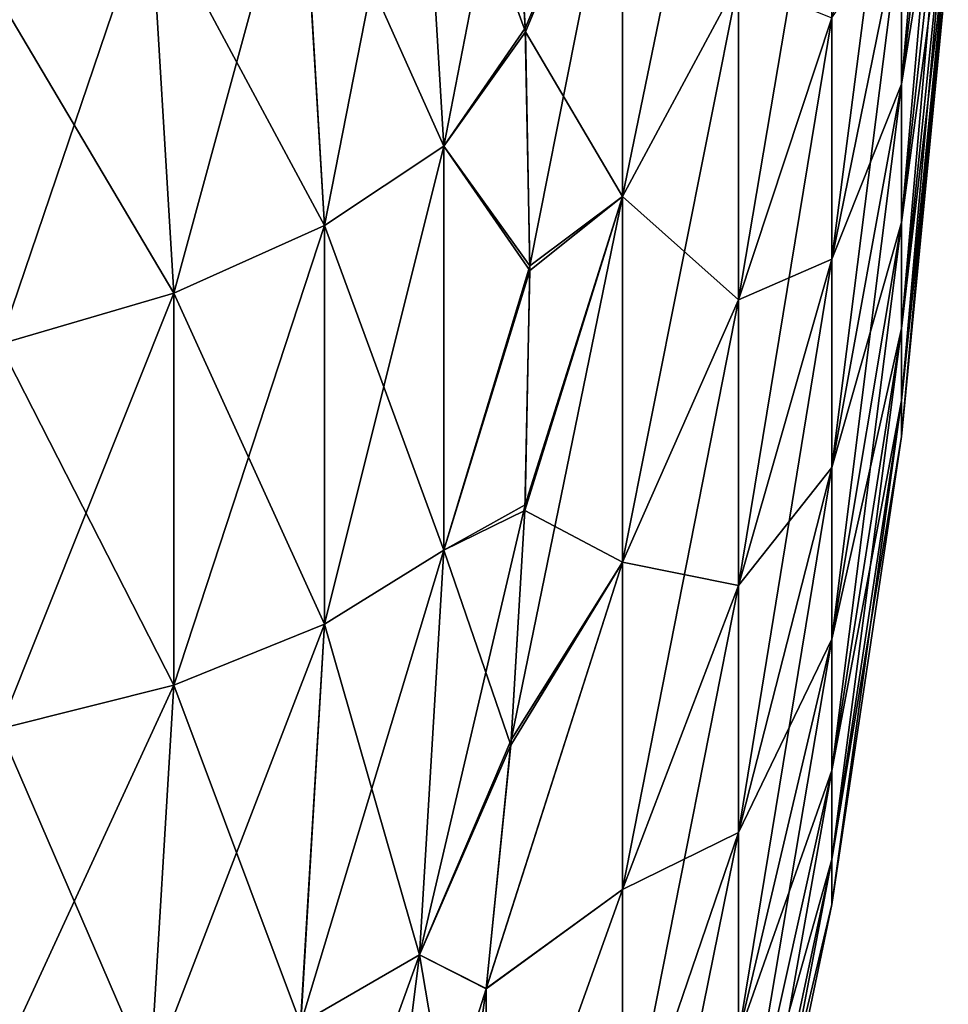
# Model space of a CAD drawing. Header units: millimetres. Extents: x -168 to 168, y -6 to 84.
# Tile 264 of 292: x 166.994 to 167.96, y 58.887 to 59.911. Entities that reach past the tile are written whole.
import ezdxf

# ---------------------------------------------------------------- set-up
doc = ezdxf.new("R2010")
doc.units = ezdxf.units.MM
doc.header["$LTSCALE"] = 65.185185
for name, color, linetype in [('305', 7, 'CONTINUOUS'), ('306', 7, 'CONTINUOUS'), ('307', 7, 'CONTINUOUS'), ('326', 7, 'CONTINUOUS'), ('339', 7, 'CONTINUOUS'), ('340', 7, 'CONTINUOUS'), ('341', 7, 'CONTINUOUS'), ('360', 7, 'CONTINUOUS')]:
    doc.layers.add(name, color=color, linetype=linetype)

msp = doc.modelspace()

# ---------------------------------------------------------------- linework, layer by layer
at = {"layer": '305', "linetype": 'CONTINUOUS'}
for points in [[(167.3107, 59.697, -33.8983), (167.4095, 60.2001, -33.7918), (167.2859, 60.112, -33.6587), (167.3107, 59.697, -33.8983)], [(167.4347, 59.7795, -34.0347), (167.4095, 60.2001, -33.7918), (167.3107, 59.697, -33.8983), (167.4347, 59.7795, -34.0347)], [(167.4095, 60.2001, -33.7918), (167.4347, 59.7795, -34.0347), (167.5051, 60.1416, -34.0183), (167.4095, 60.2001, -33.7918)], [(167.5051, 60.1416, -34.0183), (167.4347, 59.7795, -34.0347), (167.5194, 59.9022, -34.162), (167.5051, 60.1416, -34.0183)], [(167.1538, 59.6267, -33.7845), (167.2859, 60.112, -33.6587), (167.1293, 60.0344, -33.5491), (167.1538, 59.6267, -33.7845)], [(167.3107, 59.697, -33.8983), (167.2859, 60.112, -33.6587), (167.1538, 59.6267, -33.7845), (167.3107, 59.697, -33.8983)], [(166.9727, 59.5734, -33.7014), (167.1293, 60.0344, -33.5491), (166.9488, 59.9727, -33.4709), (166.9727, 59.5734, -33.7014)], [(167.1538, 59.6267, -33.7845), (167.1293, 60.0344, -33.5491), (166.9727, 59.5734, -33.7014), (167.1538, 59.6267, -33.7845)], [(167.5194, 59.9022, -34.162), (167.4347, 59.7795, -34.0347), (167.5243, 59.6551, -34.3066), (167.5194, 59.9022, -34.162)], [(167.4347, 59.3592, -34.2773), (167.4347, 59.7795, -34.0347), (167.3107, 59.2823, -34.1377), (167.4347, 59.3592, -34.2773)], [(167.3107, 59.2823, -34.1377), (167.4347, 59.7795, -34.0347), (167.3107, 59.697, -33.8983), (167.3107, 59.2823, -34.1377)], [(167.4347, 59.7795, -34.0347), (167.4347, 59.3592, -34.2773), (167.5243, 59.6551, -34.3066), (167.4347, 59.7795, -34.0347)], [(167.1538, 59.2189, -34.0199), (167.3107, 59.697, -33.8983), (167.1538, 59.6267, -33.7845), (167.1538, 59.2189, -34.0199)], [(167.3107, 59.2823, -34.1377), (167.3107, 59.697, -33.8983), (167.1538, 59.2189, -34.0199), (167.3107, 59.2823, -34.1377)], [(167.5243, 59.6551, -34.3066), (167.4347, 59.3592, -34.2773), (167.5193, 59.4063, -34.4483), (167.5243, 59.6551, -34.3066)], [(167.1538, 59.2189, -34.0199), (167.1538, 59.6267, -33.7845), (166.9727, 59.1736, -33.9322), (167.1538, 59.2189, -34.0199)], [(166.9727, 59.1736, -33.9322), (167.1538, 59.6267, -33.7845), (166.9727, 59.5734, -33.7014), (166.9727, 59.1736, -33.9322)], [(167.4347, 59.3592, -34.2773), (167.4095, 58.9386, -34.5202), (167.5193, 59.4063, -34.4483), (167.4347, 59.3592, -34.2773)], [(167.5193, 59.4063, -34.4483), (167.4095, 58.9386, -34.5202), (167.5049, 59.1621, -34.5837), (167.5193, 59.4063, -34.4483)], [(167.4095, 58.9386, -34.5202), (167.4347, 59.3592, -34.2773), (167.2859, 58.8673, -34.3773), (167.4095, 58.9386, -34.5202)], [(167.2859, 58.8673, -34.3773), (167.4347, 59.3592, -34.2773), (167.3107, 59.2823, -34.1377), (167.2859, 58.8673, -34.3773)], [(167.2859, 58.8673, -34.3773), (167.3107, 59.2823, -34.1377), (167.1293, 58.8112, -34.2553), (167.2859, 58.8673, -34.3773)], [(167.1293, 58.8112, -34.2553), (167.3107, 59.2823, -34.1377), (167.1538, 59.2189, -34.0199), (167.1293, 58.8112, -34.2553)], [(167.1293, 58.8112, -34.2553), (167.1538, 59.2189, -34.0199), (166.9488, 58.7743, -34.1628), (167.1293, 58.8112, -34.2553)], [(166.9488, 58.7743, -34.1628), (167.1538, 59.2189, -34.0199), (166.9727, 59.1736, -33.9322), (166.9488, 58.7743, -34.1628)], [(167.5049, 59.1621, -34.5837), (167.4095, 58.9386, -34.5202), (167.4788, 58.9033, -34.7229), (167.5049, 59.1621, -34.5837)], [(167.3562, 58.5163, -34.764), (167.4095, 58.9386, -34.5202), (167.2335, 58.4517, -34.6173), (167.3562, 58.5163, -34.764)], [(167.2335, 58.4517, -34.6173), (167.4095, 58.9386, -34.5202), (167.2859, 58.8673, -34.3773), (167.2335, 58.4517, -34.6173)], [(167.4095, 58.9386, -34.5202), (167.3562, 58.5163, -34.764), (167.4788, 58.9033, -34.7229), (167.4095, 58.9386, -34.5202)], [(167.4788, 58.9033, -34.7229), (167.3562, 58.5163, -34.764), (167.4508, 58.705, -34.8262), (167.4788, 58.9033, -34.7229)]]:
    msp.add_3dface(points, dxfattribs=at)
at = {"layer": '306', "linetype": 'CONTINUOUS'}
for points in [[(167.9596, 60.2539, -36.6204), (167.9596, 60.3853, -36.4589), (167.9109, 59.8437, -36.3309), (167.9596, 60.2539, -36.6204)], [(167.9109, 59.8437, -36.3309), (167.9596, 60.3853, -36.4589), (167.9109, 60.0184, -36.1162), (167.9109, 59.8437, -36.3309)], [(167.6208, 60.1407, -34.3705), (167.6208, 59.7272, -34.5848), (167.7414, 60.3129, -34.767), (167.6208, 60.1407, -34.3705)], [(167.6208, 59.7272, -34.5848), (167.7414, 59.9518, -34.9541), (167.7414, 60.3129, -34.767), (167.6208, 59.7272, -34.5848)], [(167.9109, 59.7, -36.5673), (167.9596, 60.2539, -36.6204), (167.9109, 59.8437, -36.3309), (167.9109, 59.7, -36.5673)], [(167.9596, 60.1458, -36.7983), (167.9596, 60.2539, -36.6204), (167.9109, 59.7, -36.5673), (167.9596, 60.1458, -36.7983)], [(167.9109, 60.0184, -38.8838), (167.9596, 60.2539, -38.3796), (167.9109, 59.8437, -38.6691), (167.9109, 60.0184, -38.8838)], [(167.9596, 60.2539, -38.3796), (167.9596, 60.1458, -38.2017), (167.9109, 59.8437, -38.6691), (167.9596, 60.2539, -38.3796)], [(167.9109, 60.0184, -36.1162), (167.9109, 60.2206, -35.9274), (167.8384, 59.6619, -35.7833), (167.9109, 60.0184, -36.1162)], [(167.8384, 59.6619, -35.7833), (167.9109, 60.2206, -35.9274), (167.8384, 59.9128, -35.549), (167.8384, 59.6619, -35.7833)], [(167.8384, 59.9128, -35.549), (167.8384, 60.1932, -35.3511), (167.7414, 59.6196, -35.1887), (167.8384, 59.9128, -35.549)], [(167.7414, 59.6196, -35.1887), (167.8384, 60.1932, -35.3511), (167.7414, 59.9518, -34.9541), (167.7414, 59.6196, -35.1887)], [(167.5051, 60.1416, -34.0183), (167.5194, 59.9022, -34.162), (167.6208, 60.1407, -34.3705), (167.5051, 60.1416, -34.0183)], [(167.5053, 60.1379, -40.9795), (167.6208, 60.1407, -40.6295), (167.5196, 59.8981, -40.8355), (167.5053, 60.1379, -40.9795)], [(167.5194, 59.9022, -34.162), (167.5243, 59.6551, -34.3066), (167.6208, 60.1407, -34.3705), (167.5194, 59.9022, -34.162)], [(167.6208, 60.1407, -40.6295), (167.6208, 59.7272, -40.4152), (167.5196, 59.8981, -40.8355), (167.6208, 60.1407, -40.6295)], [(167.6208, 60.1407, -34.3705), (167.5243, 59.6551, -34.3066), (167.6208, 59.7272, -34.5848), (167.6208, 60.1407, -34.3705)], [(167.6208, 59.7272, -40.4152), (167.6208, 60.1407, -40.6295), (167.7414, 59.9518, -40.0459), (167.6208, 59.7272, -40.4152)], [(167.9109, 59.5897, -36.8211), (167.9596, 60.1458, -36.7983), (167.9109, 59.7, -36.5673), (167.9109, 59.5897, -36.8211)], [(167.9596, 60.0628, -36.9892), (167.9596, 60.1458, -36.7983), (167.9109, 59.5897, -36.8211), (167.9596, 60.0628, -36.9892)], [(167.9109, 59.8437, -38.6691), (167.9596, 60.1458, -38.2017), (167.9109, 59.7, -38.4327), (167.9109, 59.8437, -38.6691)], [(167.9596, 60.1458, -38.2017), (167.9596, 60.0628, -38.0108), (167.9109, 59.7, -38.4327), (167.9596, 60.1458, -38.2017)], [(167.9109, 59.5151, -37.0875), (167.9596, 60.0628, -36.9892), (167.9109, 59.5897, -36.8211), (167.9109, 59.5151, -37.0875)], [(167.9596, 60.0067, -37.1897), (167.9596, 60.0628, -36.9892), (167.9109, 59.5151, -37.0875), (167.9596, 60.0067, -37.1897)], [(167.9109, 59.7, -38.4327), (167.9596, 60.0628, -38.0108), (167.9109, 59.5897, -38.1789), (167.9109, 59.7, -38.4327)], [(167.9596, 60.0628, -38.0108), (167.9596, 60.0067, -37.8103), (167.9109, 59.5897, -38.1789), (167.9596, 60.0628, -38.0108)], [(167.9109, 59.8437, -36.3309), (167.9109, 60.0184, -36.1162), (167.8384, 59.4453, -36.0496), (167.9109, 59.8437, -36.3309)], [(167.8384, 59.4453, -36.0496), (167.9109, 60.0184, -36.1162), (167.8384, 59.6619, -35.7833), (167.8384, 59.4453, -36.0496)], [(167.9109, 60.0184, -38.8838), (167.9109, 59.8437, -38.6691), (167.8384, 59.6619, -39.2167), (167.9109, 60.0184, -38.8838)], [(167.8384, 59.9128, -39.451), (167.9109, 60.0184, -38.8838), (167.8384, 59.6619, -39.2167), (167.8384, 59.9128, -39.451)], [(167.9109, 59.4774, -37.3617), (167.9596, 60.0067, -37.1897), (167.9109, 59.5151, -37.0875), (167.9109, 59.4774, -37.3617)], [(167.9596, 59.9783, -37.3959), (167.9596, 60.0067, -37.1897), (167.9109, 59.4774, -37.3617), (167.9596, 59.9783, -37.3959)], [(167.9109, 59.5897, -38.1789), (167.9596, 60.0067, -37.8103), (167.9109, 59.5151, -37.9125), (167.9109, 59.5897, -38.1789)], [(167.9596, 60.0067, -37.8103), (167.9596, 59.9783, -37.6041), (167.9109, 59.5151, -37.9125), (167.9596, 60.0067, -37.8103)], [(167.9109, 59.4774, -37.6383), (167.9596, 59.9783, -37.3959), (167.9109, 59.4774, -37.3617), (167.9109, 59.4774, -37.6383)], [(167.9109, 59.5151, -37.9125), (167.9596, 59.9783, -37.6041), (167.9109, 59.4774, -37.6383), (167.9109, 59.5151, -37.9125)], [(167.9596, 59.9783, -37.6041), (167.9596, 59.9783, -37.3959), (167.9109, 59.4774, -37.6383), (167.9596, 59.9783, -37.6041)], [(167.6208, 59.7272, -34.5848), (167.6208, 59.3468, -34.8533), (167.7414, 59.9518, -34.9541), (167.6208, 59.7272, -34.5848)], [(167.6208, 59.3468, -34.8533), (167.7414, 59.6196, -35.1887), (167.7414, 59.9518, -34.9541), (167.6208, 59.3468, -34.8533)], [(167.6208, 59.7272, -40.4152), (167.7414, 59.9518, -40.0459), (167.7414, 59.6196, -39.8113), (167.6208, 59.7272, -40.4152)], [(167.7414, 59.9518, -40.0459), (167.8384, 59.9128, -39.451), (167.7414, 59.6196, -39.8113), (167.7414, 59.9518, -40.0459)], [(167.8384, 59.6619, -35.7833), (167.8384, 59.9128, -35.549), (167.7414, 59.3224, -35.4662), (167.8384, 59.6619, -35.7833)], [(167.7414, 59.3224, -35.4662), (167.8384, 59.9128, -35.549), (167.7414, 59.6196, -35.1887), (167.7414, 59.3224, -35.4662)], [(167.8384, 59.9128, -39.451), (167.8384, 59.6619, -39.2167), (167.7414, 59.6196, -39.8113), (167.8384, 59.9128, -39.451)], [(167.5196, 59.8981, -40.8355), (167.6208, 59.7272, -40.4152), (167.5242, 59.6501, -40.6906), (167.5196, 59.8981, -40.8355)], [(167.9109, 59.7, -36.5673), (167.9109, 59.8437, -36.3309), (167.8384, 59.2669, -36.3429), (167.9109, 59.7, -36.5673)], [(167.8384, 59.2669, -36.3429), (167.9109, 59.8437, -36.3309), (167.8384, 59.4453, -36.0496), (167.8384, 59.2669, -36.3429)], [(167.9109, 59.8437, -38.6691), (167.9109, 59.7, -38.4327), (167.8384, 59.4453, -38.9504), (167.9109, 59.8437, -38.6691)], [(167.8384, 59.6619, -39.2167), (167.9109, 59.8437, -38.6691), (167.8384, 59.4453, -38.9504), (167.8384, 59.6619, -39.2167)], [(167.6208, 59.7272, -34.5848), (167.5049, 59.1621, -34.5837), (167.6208, 59.3468, -34.8533), (167.6208, 59.7272, -34.5848)], [(167.5193, 59.4063, -34.4483), (167.5049, 59.1621, -34.5837), (167.6208, 59.7272, -34.5848), (167.5193, 59.4063, -34.4483)], [(167.5242, 59.6501, -40.6906), (167.6208, 59.7272, -40.4152), (167.5191, 59.4007, -40.5485), (167.5242, 59.6501, -40.6906)], [(167.6208, 59.7272, -40.4152), (167.6208, 59.3468, -40.1467), (167.5191, 59.4007, -40.5485), (167.6208, 59.7272, -40.4152)], [(167.5243, 59.6551, -34.3066), (167.5193, 59.4063, -34.4483), (167.6208, 59.7272, -34.5848), (167.5243, 59.6551, -34.3066)], [(167.6208, 59.3468, -40.1467), (167.6208, 59.7272, -40.4152), (167.7414, 59.6196, -39.8113), (167.6208, 59.3468, -40.1467)], [(167.8384, 59.1302, -36.6578), (167.9109, 59.7, -36.5673), (167.8384, 59.2669, -36.3429), (167.8384, 59.1302, -36.6578)], [(167.9109, 59.5897, -36.8211), (167.9109, 59.7, -36.5673), (167.8384, 59.1302, -36.6578), (167.9109, 59.5897, -36.8211)], [(167.9109, 59.7, -38.4327), (167.9109, 59.5897, -38.1789), (167.8384, 59.2669, -38.6571), (167.9109, 59.7, -38.4327)], [(167.8384, 59.4453, -38.9504), (167.9109, 59.7, -38.4327), (167.8384, 59.2669, -38.6571), (167.8384, 59.4453, -38.9504)], [(167.7414, 59.0657, -35.7817), (167.8384, 59.6619, -35.7833), (167.7414, 59.3224, -35.4662), (167.7414, 59.0657, -35.7817)], [(167.8384, 59.4453, -36.0496), (167.8384, 59.6619, -35.7833), (167.7414, 59.0657, -35.7817), (167.8384, 59.4453, -36.0496)], [(167.7414, 59.6196, -39.8113), (167.8384, 59.6619, -39.2167), (167.7414, 59.3224, -39.5338), (167.7414, 59.6196, -39.8113)], [(167.8384, 59.6619, -39.2167), (167.8384, 59.4453, -38.9504), (167.7414, 59.3224, -39.5338), (167.8384, 59.6619, -39.2167)], [(167.6208, 59.3468, -34.8533), (167.6208, 59.0064, -35.1712), (167.7414, 59.6196, -35.1887), (167.6208, 59.3468, -34.8533)], [(167.6208, 59.0064, -35.1712), (167.7414, 59.3224, -35.4662), (167.7414, 59.6196, -35.1887), (167.6208, 59.0064, -35.1712)], [(167.6208, 59.3468, -40.1467), (167.7414, 59.6196, -39.8113), (167.7414, 59.3224, -39.5338), (167.6208, 59.3468, -40.1467)], [(167.8384, 59.0376, -36.9883), (167.9109, 59.5897, -36.8211), (167.8384, 59.1302, -36.6578), (167.8384, 59.0376, -36.9883)], [(167.9109, 59.5897, -38.1789), (167.9109, 59.5151, -37.9125), (167.8384, 59.1302, -38.3422), (167.9109, 59.5897, -38.1789)], [(167.8384, 59.2669, -38.6571), (167.9109, 59.5897, -38.1789), (167.8384, 59.1302, -38.3422), (167.8384, 59.2669, -38.6571)], [(167.9109, 59.5151, -37.0875), (167.9109, 59.5897, -36.8211), (167.8384, 59.0376, -36.9883), (167.9109, 59.5151, -37.0875)], [(167.9109, 59.5151, -37.9125), (167.9109, 59.4774, -37.6383), (167.8384, 59.0376, -38.0117), (167.9109, 59.5151, -37.9125)], [(167.8384, 59.1302, -38.3422), (167.9109, 59.5151, -37.9125), (167.8384, 59.0376, -38.0117), (167.8384, 59.1302, -38.3422)], [(167.9109, 59.4774, -37.3617), (167.9109, 59.5151, -37.0875), (167.8384, 58.9908, -37.3284), (167.9109, 59.4774, -37.3617)], [(167.8384, 58.9908, -37.3284), (167.9109, 59.5151, -37.0875), (167.8384, 59.0376, -36.9883), (167.8384, 58.9908, -37.3284)], [(167.9109, 59.4774, -37.6383), (167.9109, 59.4774, -37.3617), (167.8384, 58.9908, -37.6716), (167.9109, 59.4774, -37.6383)], [(167.8384, 59.0376, -38.0117), (167.9109, 59.4774, -37.6383), (167.8384, 58.9908, -37.6716), (167.8384, 59.0376, -38.0117)], [(167.8384, 58.9908, -37.6716), (167.9109, 59.4774, -37.3617), (167.8384, 58.9908, -37.3284), (167.8384, 58.9908, -37.6716)], [(167.8384, 59.2669, -36.3429), (167.8384, 59.4453, -36.0496), (167.7414, 58.8544, -36.1292), (167.8384, 59.2669, -36.3429)], [(167.7414, 58.8544, -36.1292), (167.8384, 59.4453, -36.0496), (167.7414, 59.0657, -35.7817), (167.7414, 58.8544, -36.1292)], [(167.7414, 59.3224, -39.5338), (167.8384, 59.4453, -38.9504), (167.7414, 59.0657, -39.2183), (167.7414, 59.3224, -39.5338)], [(167.8384, 59.4453, -38.9504), (167.8384, 59.2669, -38.6571), (167.7414, 59.0657, -39.2183), (167.8384, 59.4453, -38.9504)], [(167.6208, 59.3468, -40.1467), (167.5044, 59.1567, -40.4134), (167.5191, 59.4007, -40.5485), (167.6208, 59.3468, -40.1467)], [(167.5049, 59.1621, -34.5837), (167.4788, 58.9033, -34.7229), (167.6208, 59.3468, -34.8533), (167.5049, 59.1621, -34.5837)], [(167.6208, 59.3468, -34.8533), (167.4788, 58.9033, -34.7229), (167.6208, 59.0064, -35.1712), (167.6208, 59.3468, -34.8533)], [(167.4788, 58.9034, -40.2771), (167.5044, 59.1567, -40.4134), (167.6208, 59.3468, -40.1467), (167.4788, 58.9034, -40.2771)], [(167.6208, 59.0064, -39.8288), (167.4788, 58.9034, -40.2771), (167.6208, 59.3468, -40.1467), (167.6208, 59.0064, -39.8288)], [(167.6208, 59.0064, -39.8288), (167.6208, 59.3468, -40.1467), (167.7414, 59.3224, -39.5338), (167.6208, 59.0064, -39.8288)], [(167.6208, 59.0064, -35.1712), (167.6208, 58.7125, -35.5324), (167.7414, 59.3224, -35.4662), (167.6208, 59.0064, -35.1712)], [(167.6208, 58.7125, -35.5324), (167.7414, 59.0657, -35.7817), (167.7414, 59.3224, -35.4662), (167.6208, 58.7125, -35.5324)], [(167.6208, 59.0064, -39.8288), (167.7414, 59.3224, -39.5338), (167.7414, 59.0657, -39.2183), (167.6208, 59.0064, -39.8288)], [(167.8384, 59.1302, -36.6578), (167.8384, 59.2669, -36.3429), (167.7414, 58.6924, -36.5022), (167.8384, 59.1302, -36.6578)], [(167.7414, 58.6924, -36.5022), (167.8384, 59.2669, -36.3429), (167.7414, 58.8544, -36.1292), (167.7414, 58.6924, -36.5022)], [(167.7414, 59.0657, -39.2183), (167.8384, 59.2669, -38.6571), (167.7414, 58.8544, -38.8708), (167.7414, 59.0657, -39.2183)], [(167.8384, 59.2669, -38.6571), (167.8384, 59.1302, -38.3422), (167.7414, 58.8544, -38.8708), (167.8384, 59.2669, -38.6571)], [(167.7414, 58.5827, -36.8938), (167.8384, 59.1302, -36.6578), (167.7414, 58.6924, -36.5022), (167.7414, 58.5827, -36.8938)], [(167.8384, 59.0376, -36.9883), (167.8384, 59.1302, -36.6578), (167.7414, 58.5827, -36.8938), (167.8384, 59.0376, -36.9883)], [(167.7414, 58.8544, -38.8708), (167.8384, 59.1302, -38.3422), (167.7414, 58.6924, -38.4978), (167.7414, 58.8544, -38.8708)], [(167.8384, 59.1302, -38.3422), (167.8384, 59.0376, -38.0117), (167.7414, 58.6924, -38.4978), (167.8384, 59.1302, -38.3422)], [(167.6208, 58.7125, -39.4676), (167.7414, 59.0657, -39.2183), (167.7414, 58.8544, -38.8708), (167.6208, 58.7125, -39.4676)], [(167.6208, 58.7125, -39.4676), (167.6208, 59.0064, -39.8288), (167.7414, 59.0657, -39.2183), (167.6208, 58.7125, -39.4676)], [(167.6208, 58.7125, -35.5324), (167.6208, 58.4706, -35.9303), (167.7414, 59.0657, -35.7817), (167.6208, 58.7125, -35.5324)], [(167.6208, 58.4706, -35.9303), (167.7414, 58.8544, -36.1292), (167.7414, 59.0657, -35.7817), (167.6208, 58.4706, -35.9303)], [(167.7414, 58.5273, -37.2967), (167.8384, 59.0376, -36.9883), (167.7414, 58.5827, -36.8938), (167.7414, 58.5273, -37.2967)], [(167.8384, 58.9908, -37.3284), (167.8384, 59.0376, -36.9883), (167.7414, 58.5273, -37.2967), (167.8384, 58.9908, -37.3284)], [(167.7414, 58.6924, -38.4978), (167.8384, 59.0376, -38.0117), (167.7414, 58.5827, -38.1062), (167.7414, 58.6924, -38.4978)], [(167.8384, 59.0376, -38.0117), (167.8384, 58.9908, -37.6716), (167.7414, 58.5827, -38.1062), (167.8384, 59.0376, -38.0117)], [(167.4788, 58.9033, -34.7229), (167.4785, 58.6096, -35.0287), (167.6208, 59.0064, -35.1712), (167.4788, 58.9033, -34.7229)], [(167.4785, 58.6097, -39.9714), (167.4788, 58.9034, -40.2771), (167.6208, 59.0064, -39.8288), (167.4785, 58.6097, -39.9714)], [(167.6208, 58.7125, -39.4676), (167.4785, 58.6097, -39.9714), (167.6208, 59.0064, -39.8288), (167.6208, 58.7125, -39.4676)], [(167.6208, 59.0064, -35.1712), (167.4785, 58.6096, -35.0287), (167.6208, 58.7125, -35.5324), (167.6208, 59.0064, -35.1712)], [(167.7414, 58.5273, -37.7033), (167.8384, 58.9908, -37.3284), (167.7414, 58.5273, -37.2967), (167.7414, 58.5273, -37.7033)], [(167.7414, 58.5827, -38.1062), (167.8384, 58.9908, -37.6716), (167.7414, 58.5273, -37.7033), (167.7414, 58.5827, -38.1062)], [(167.8384, 58.9908, -37.6716), (167.8384, 58.9908, -37.3284), (167.7414, 58.5273, -37.7033), (167.8384, 58.9908, -37.6716)], [(167.4788, 58.9034, -40.2771), (167.4785, 58.6097, -39.9714), (167.4499, 58.6996, -40.171), (167.4788, 58.9034, -40.2771)], [(167.4788, 58.9033, -34.7229), (167.4508, 58.705, -34.8262), (167.4785, 58.6096, -35.0287), (167.4788, 58.9033, -34.7229)]]:
    msp.add_3dface(points, dxfattribs=at)
at = {"layer": '307', "linetype": 'CONTINUOUS'}
for points in [[(167.4347, 59.7794, -40.9653), (167.2858, 60.112, -41.3413), (167.4094, 60.2001, -41.2082), (167.4347, 59.7794, -40.9653)], [(167.5196, 59.8981, -40.8355), (167.4347, 59.7794, -40.9653), (167.4094, 60.2001, -41.2082), (167.5196, 59.8981, -40.8355)], [(167.5053, 60.1379, -40.9795), (167.5196, 59.8981, -40.8355), (167.4094, 60.2001, -41.2082), (167.5053, 60.1379, -40.9795)], [(167.3107, 59.697, -41.1018), (167.1293, 60.0344, -41.4509), (167.2858, 60.112, -41.3413), (167.3107, 59.697, -41.1018)], [(167.3107, 59.697, -41.1018), (167.2858, 60.112, -41.3413), (167.4347, 59.7794, -40.9653), (167.3107, 59.697, -41.1018)], [(167.1538, 59.6267, -41.2155), (166.9488, 59.9727, -41.5291), (167.1293, 60.0344, -41.4509), (167.1538, 59.6267, -41.2155)], [(167.1538, 59.6267, -41.2155), (167.1293, 60.0344, -41.4509), (167.3107, 59.697, -41.1018), (167.1538, 59.6267, -41.2155)], [(166.9727, 59.5734, -41.2986), (166.9488, 59.9727, -41.5291), (167.1538, 59.6267, -41.2155), (166.9727, 59.5734, -41.2986)], [(167.5196, 59.8981, -40.8355), (167.5242, 59.6501, -40.6906), (167.4347, 59.7794, -40.9653), (167.5196, 59.8981, -40.8355)], [(167.4347, 59.3592, -40.7227), (167.3107, 59.697, -41.1018), (167.4347, 59.7794, -40.9653), (167.4347, 59.3592, -40.7227)], [(167.5242, 59.6501, -40.6906), (167.4347, 59.3592, -40.7227), (167.4347, 59.7794, -40.9653), (167.5242, 59.6501, -40.6906)], [(167.3107, 59.2823, -40.8623), (167.1538, 59.6267, -41.2155), (167.3107, 59.697, -41.1018), (167.3107, 59.2823, -40.8623)], [(167.3107, 59.2823, -40.8623), (167.3107, 59.697, -41.1018), (167.4347, 59.3592, -40.7227), (167.3107, 59.2823, -40.8623)], [(167.5242, 59.6501, -40.6906), (167.5191, 59.4007, -40.5485), (167.4347, 59.3592, -40.7227), (167.5242, 59.6501, -40.6906)], [(167.1538, 59.2189, -40.9801), (166.9727, 59.5734, -41.2986), (167.1538, 59.6267, -41.2155), (167.1538, 59.2189, -40.9801)], [(167.1538, 59.2189, -40.9801), (167.1538, 59.6267, -41.2155), (167.3107, 59.2823, -40.8623), (167.1538, 59.2189, -40.9801)], [(166.9727, 59.1736, -41.0678), (166.9727, 59.5734, -41.2986), (167.1538, 59.2189, -40.9801), (166.9727, 59.1736, -41.0678)], [(167.5191, 59.4007, -40.5485), (167.5044, 59.1567, -40.4134), (167.4347, 59.3592, -40.7227), (167.5191, 59.4007, -40.5485)], [(167.4094, 58.9385, -40.4798), (167.3107, 59.2823, -40.8623), (167.4347, 59.3592, -40.7227), (167.4094, 58.9385, -40.4798)], [(167.5044, 59.1567, -40.4134), (167.4094, 58.9385, -40.4798), (167.4347, 59.3592, -40.7227), (167.5044, 59.1567, -40.4134)], [(167.2858, 58.8673, -40.6227), (167.1538, 59.2189, -40.9801), (167.3107, 59.2823, -40.8623), (167.2858, 58.8673, -40.6227)], [(167.2858, 58.8673, -40.6227), (167.3107, 59.2823, -40.8623), (167.4094, 58.9385, -40.4798), (167.2858, 58.8673, -40.6227)], [(167.1293, 58.8112, -40.7447), (166.9727, 59.1736, -41.0678), (167.1538, 59.2189, -40.9801), (167.1293, 58.8112, -40.7447)], [(167.1293, 58.8112, -40.7447), (167.1538, 59.2189, -40.9801), (167.2858, 58.8673, -40.6227), (167.1293, 58.8112, -40.7447)], [(166.9488, 58.7743, -40.8372), (166.9727, 59.1736, -41.0678), (167.1293, 58.8112, -40.7447), (166.9488, 58.7743, -40.8372)], [(167.5044, 59.1567, -40.4134), (167.4788, 58.9034, -40.2771), (167.4094, 58.9385, -40.4798), (167.5044, 59.1567, -40.4134)], [(167.3562, 58.5163, -40.2361), (167.2858, 58.8673, -40.6227), (167.4094, 58.9385, -40.4798), (167.3562, 58.5163, -40.2361)], [(167.4499, 58.6996, -40.171), (167.3562, 58.5163, -40.2361), (167.4094, 58.9385, -40.4798), (167.4499, 58.6996, -40.171)], [(167.4788, 58.9034, -40.2771), (167.4499, 58.6996, -40.171), (167.4094, 58.9385, -40.4798), (167.4788, 58.9034, -40.2771)]]:
    msp.add_3dface(points, dxfattribs=at)
at = {"layer": '326', "linetype": 'CONTINUOUS'}
for points in [[(166, 60.118, -39.2756), (166, 59.8446, -39.0239), (167.3519, 61.5, -37.5), (166, 60.118, -39.2756)], [(166, 59.8446, -39.0239), (166, 59.6164, -38.7306), (167.3519, 61.5, -37.5), (166, 59.8446, -39.0239)], [(166, 59.6164, -38.7306), (166, 59.4395, -38.4038), (167.3519, 61.5, -37.5), (166, 59.6164, -38.7306)], [(166, 59.4395, -38.4038), (166, 59.3188, -38.0523), (167.3519, 61.5, -37.5), (166, 59.4395, -38.4038)], [(166, 59.8446, -35.9761), (166, 60.118, -35.7244), (167.3519, 61.5, -37.5), (166, 59.8446, -35.9761)], [(166, 59.6164, -36.2694), (166, 59.8446, -35.9761), (167.3519, 61.5, -37.5), (166, 59.6164, -36.2694)], [(166, 59.4395, -36.5962), (166, 59.6164, -36.2694), (167.3519, 61.5, -37.5), (166, 59.4395, -36.5962)], [(166, 59.3188, -36.9477), (166, 59.4395, -36.5962), (167.3519, 61.5, -37.5), (166, 59.3188, -36.9477)], [(166, 59.2577, -37.3142), (166, 59.3188, -36.9477), (167.3519, 61.5, -37.5), (166, 59.2577, -37.3142)], [(166, 59.2577, -37.6858), (166, 59.2577, -37.3142), (167.3519, 61.5, -37.5), (166, 59.2577, -37.6858)], [(166, 59.3188, -38.0523), (166, 59.2577, -37.6858), (167.3519, 61.5, -37.5), (166, 59.3188, -38.0523)]]:
    msp.add_3dface(points, dxfattribs=at)
at = {"layer": '339', "linetype": 'CONTINUOUS'}
for points in [[(167.3107, 59.697, 41.1017), (167.4095, 60.2001, 41.2082), (167.2859, 60.112, 41.3413), (167.3107, 59.697, 41.1017)], [(167.4347, 59.7795, 40.9653), (167.4095, 60.2001, 41.2082), (167.3107, 59.697, 41.1017), (167.4347, 59.7795, 40.9653)], [(167.4095, 60.2001, 41.2082), (167.4347, 59.7795, 40.9653), (167.5051, 60.1416, 40.9817), (167.4095, 60.2001, 41.2082)], [(167.5051, 60.1416, 40.9817), (167.4347, 59.7795, 40.9653), (167.5194, 59.9022, 40.838), (167.5051, 60.1416, 40.9817)], [(167.1538, 59.6267, 41.2155), (167.2859, 60.112, 41.3413), (167.1293, 60.0344, 41.4509), (167.1538, 59.6267, 41.2155)], [(167.3107, 59.697, 41.1017), (167.2859, 60.112, 41.3413), (167.1538, 59.6267, 41.2155), (167.3107, 59.697, 41.1017)], [(166.9727, 59.5734, 41.2986), (167.1293, 60.0344, 41.4509), (166.9488, 59.9727, 41.5291), (166.9727, 59.5734, 41.2986)], [(167.1538, 59.6267, 41.2155), (167.1293, 60.0344, 41.4509), (166.9727, 59.5734, 41.2986), (167.1538, 59.6267, 41.2155)], [(167.5194, 59.9022, 40.838), (167.4347, 59.7795, 40.9653), (167.5243, 59.6551, 40.6934), (167.5194, 59.9022, 40.838)], [(167.4347, 59.3592, 40.7227), (167.4347, 59.7795, 40.9653), (167.3107, 59.2823, 40.8623), (167.4347, 59.3592, 40.7227)], [(167.3107, 59.2823, 40.8623), (167.4347, 59.7795, 40.9653), (167.3107, 59.697, 41.1017), (167.3107, 59.2823, 40.8623)], [(167.4347, 59.7795, 40.9653), (167.4347, 59.3592, 40.7227), (167.5243, 59.6551, 40.6934), (167.4347, 59.7795, 40.9653)], [(167.1538, 59.2189, 40.9801), (167.3107, 59.697, 41.1017), (167.1538, 59.6267, 41.2155), (167.1538, 59.2189, 40.9801)], [(167.3107, 59.2823, 40.8623), (167.3107, 59.697, 41.1017), (167.1538, 59.2189, 40.9801), (167.3107, 59.2823, 40.8623)], [(167.5243, 59.6551, 40.6934), (167.4347, 59.3592, 40.7227), (167.5193, 59.4063, 40.5517), (167.5243, 59.6551, 40.6934)], [(167.1538, 59.2189, 40.9801), (167.1538, 59.6267, 41.2155), (166.9727, 59.1736, 41.0678), (167.1538, 59.2189, 40.9801)], [(166.9727, 59.1736, 41.0678), (167.1538, 59.6267, 41.2155), (166.9727, 59.5734, 41.2986), (166.9727, 59.1736, 41.0678)], [(167.4347, 59.3592, 40.7227), (167.4095, 58.9386, 40.4798), (167.5193, 59.4063, 40.5517), (167.4347, 59.3592, 40.7227)], [(167.5193, 59.4063, 40.5517), (167.4095, 58.9386, 40.4798), (167.5049, 59.1621, 40.4163), (167.5193, 59.4063, 40.5517)], [(167.4095, 58.9386, 40.4798), (167.4347, 59.3592, 40.7227), (167.2859, 58.8673, 40.6227), (167.4095, 58.9386, 40.4798)], [(167.2859, 58.8673, 40.6227), (167.4347, 59.3592, 40.7227), (167.3107, 59.2823, 40.8623), (167.2859, 58.8673, 40.6227)], [(167.2859, 58.8673, 40.6227), (167.3107, 59.2823, 40.8623), (167.1293, 58.8112, 40.7447), (167.2859, 58.8673, 40.6227)], [(167.1293, 58.8112, 40.7447), (167.3107, 59.2823, 40.8623), (167.1538, 59.2189, 40.9801), (167.1293, 58.8112, 40.7447)], [(167.1293, 58.8112, 40.7447), (167.1538, 59.2189, 40.9801), (166.9488, 58.7743, 40.8372), (167.1293, 58.8112, 40.7447)], [(166.9488, 58.7743, 40.8372), (167.1538, 59.2189, 40.9801), (166.9727, 59.1736, 41.0678), (166.9488, 58.7743, 40.8372)], [(167.5049, 59.1621, 40.4163), (167.4095, 58.9386, 40.4798), (167.4788, 58.9033, 40.2771), (167.5049, 59.1621, 40.4163)], [(167.3562, 58.5163, 40.236), (167.4095, 58.9386, 40.4798), (167.2335, 58.4517, 40.3827), (167.3562, 58.5163, 40.236)], [(167.2335, 58.4517, 40.3827), (167.4095, 58.9386, 40.4798), (167.2859, 58.8673, 40.6227), (167.2335, 58.4517, 40.3827)], [(167.4095, 58.9386, 40.4798), (167.3562, 58.5163, 40.236), (167.4788, 58.9033, 40.2771), (167.4095, 58.9386, 40.4798)], [(167.4788, 58.9033, 40.2771), (167.3562, 58.5163, 40.236), (167.4508, 58.705, 40.1738), (167.4788, 58.9033, 40.2771)]]:
    msp.add_3dface(points, dxfattribs=at)
at = {"layer": '340', "linetype": 'CONTINUOUS'}
for points in [[(167.9596, 60.2539, 38.3796), (167.9596, 60.3853, 38.5411), (167.9109, 59.8437, 38.6691), (167.9596, 60.2539, 38.3796)], [(167.9109, 59.8437, 38.6691), (167.9596, 60.3853, 38.5411), (167.9109, 60.0184, 38.8838), (167.9109, 59.8437, 38.6691)], [(167.6208, 60.1407, 40.6295), (167.6208, 59.7272, 40.4152), (167.7414, 60.3129, 40.233), (167.6208, 60.1407, 40.6295)], [(167.6208, 59.7272, 40.4152), (167.7414, 59.9518, 40.0459), (167.7414, 60.3129, 40.233), (167.6208, 59.7272, 40.4152)], [(167.9109, 59.7, 38.4327), (167.9596, 60.2539, 38.3796), (167.9109, 59.8437, 38.6691), (167.9109, 59.7, 38.4327)], [(167.9596, 60.1458, 38.2017), (167.9596, 60.2539, 38.3796), (167.9109, 59.7, 38.4327), (167.9596, 60.1458, 38.2017)], [(167.9109, 60.0184, 36.1162), (167.9596, 60.2539, 36.6204), (167.9109, 59.8437, 36.3309), (167.9109, 60.0184, 36.1162)], [(167.9596, 60.2539, 36.6204), (167.9596, 60.1458, 36.7983), (167.9109, 59.8437, 36.3309), (167.9596, 60.2539, 36.6204)], [(167.9109, 60.0184, 38.8838), (167.9109, 60.2206, 39.0726), (167.8384, 59.6619, 39.2167), (167.9109, 60.0184, 38.8838)], [(167.8384, 59.6619, 39.2167), (167.9109, 60.2206, 39.0726), (167.8384, 59.9128, 39.451), (167.8384, 59.6619, 39.2167)], [(167.8384, 59.9128, 39.451), (167.8384, 60.1932, 39.6489), (167.7414, 59.6196, 39.8113), (167.8384, 59.9128, 39.451)], [(167.7414, 59.6196, 39.8113), (167.8384, 60.1932, 39.6489), (167.7414, 59.9518, 40.0459), (167.7414, 59.6196, 39.8113)], [(167.5051, 60.1416, 40.9817), (167.5194, 59.9022, 40.838), (167.6208, 60.1407, 40.6295), (167.5051, 60.1416, 40.9817)], [(167.5053, 60.1379, 34.0205), (167.6208, 60.1407, 34.3705), (167.5196, 59.8981, 34.1645), (167.5053, 60.1379, 34.0205)], [(167.5194, 59.9022, 40.838), (167.5243, 59.6551, 40.6934), (167.6208, 60.1407, 40.6295), (167.5194, 59.9022, 40.838)], [(167.6208, 60.1407, 34.3705), (167.6208, 59.7272, 34.5848), (167.5196, 59.8981, 34.1645), (167.6208, 60.1407, 34.3705)], [(167.6208, 60.1407, 40.6295), (167.5243, 59.6551, 40.6934), (167.6208, 59.7272, 40.4152), (167.6208, 60.1407, 40.6295)], [(167.6208, 59.7272, 34.5848), (167.6208, 60.1407, 34.3705), (167.7414, 59.9518, 34.9541), (167.6208, 59.7272, 34.5848)], [(167.9109, 59.5897, 38.1789), (167.9596, 60.1458, 38.2017), (167.9109, 59.7, 38.4327), (167.9109, 59.5897, 38.1789)], [(167.9596, 60.0628, 38.0108), (167.9596, 60.1458, 38.2017), (167.9109, 59.5897, 38.1789), (167.9596, 60.0628, 38.0108)], [(167.9109, 59.8437, 36.3309), (167.9596, 60.1458, 36.7983), (167.9109, 59.7, 36.5673), (167.9109, 59.8437, 36.3309)], [(167.9596, 60.1458, 36.7983), (167.9596, 60.0628, 36.9892), (167.9109, 59.7, 36.5673), (167.9596, 60.1458, 36.7983)], [(167.9109, 59.5151, 37.9125), (167.9596, 60.0628, 38.0108), (167.9109, 59.5897, 38.1789), (167.9109, 59.5151, 37.9125)], [(167.9596, 60.0067, 37.8103), (167.9596, 60.0628, 38.0108), (167.9109, 59.5151, 37.9125), (167.9596, 60.0067, 37.8103)], [(167.9109, 59.7, 36.5673), (167.9596, 60.0628, 36.9892), (167.9109, 59.5897, 36.8211), (167.9109, 59.7, 36.5673)], [(167.9596, 60.0628, 36.9892), (167.9596, 60.0067, 37.1897), (167.9109, 59.5897, 36.8211), (167.9596, 60.0628, 36.9892)], [(167.9109, 59.8437, 38.6691), (167.9109, 60.0184, 38.8838), (167.8384, 59.4453, 38.9504), (167.9109, 59.8437, 38.6691)], [(167.8384, 59.4453, 38.9504), (167.9109, 60.0184, 38.8838), (167.8384, 59.6619, 39.2167), (167.8384, 59.4453, 38.9504)], [(167.9109, 60.0184, 36.1162), (167.9109, 59.8437, 36.3309), (167.8384, 59.6619, 35.7833), (167.9109, 60.0184, 36.1162)], [(167.8384, 59.9128, 35.549), (167.9109, 60.0184, 36.1162), (167.8384, 59.6619, 35.7833), (167.8384, 59.9128, 35.549)], [(167.9109, 59.4774, 37.6383), (167.9596, 60.0067, 37.8103), (167.9109, 59.5151, 37.9125), (167.9109, 59.4774, 37.6383)], [(167.9596, 59.9783, 37.6041), (167.9596, 60.0067, 37.8103), (167.9109, 59.4774, 37.6383), (167.9596, 59.9783, 37.6041)], [(167.9109, 59.5897, 36.8211), (167.9596, 60.0067, 37.1897), (167.9109, 59.5151, 37.0875), (167.9109, 59.5897, 36.8211)], [(167.9596, 60.0067, 37.1897), (167.9596, 59.9783, 37.3959), (167.9109, 59.5151, 37.0875), (167.9596, 60.0067, 37.1897)], [(167.9109, 59.4774, 37.3617), (167.9596, 59.9783, 37.6041), (167.9109, 59.4774, 37.6383), (167.9109, 59.4774, 37.3617)], [(167.9109, 59.5151, 37.0875), (167.9596, 59.9783, 37.3959), (167.9109, 59.4774, 37.3617), (167.9109, 59.5151, 37.0875)], [(167.9596, 59.9783, 37.3959), (167.9596, 59.9783, 37.6041), (167.9109, 59.4774, 37.3617), (167.9596, 59.9783, 37.3959)], [(167.6208, 59.7272, 40.4152), (167.6208, 59.3468, 40.1467), (167.7414, 59.9518, 40.0459), (167.6208, 59.7272, 40.4152)], [(167.6208, 59.3468, 40.1467), (167.7414, 59.6196, 39.8113), (167.7414, 59.9518, 40.0459), (167.6208, 59.3468, 40.1467)], [(167.6208, 59.7272, 34.5848), (167.7414, 59.9518, 34.9541), (167.7414, 59.6196, 35.1887), (167.6208, 59.7272, 34.5848)], [(167.7414, 59.9518, 34.9541), (167.8384, 59.9128, 35.549), (167.7414, 59.6196, 35.1887), (167.7414, 59.9518, 34.9541)], [(167.8384, 59.6619, 39.2167), (167.8384, 59.9128, 39.451), (167.7414, 59.3224, 39.5338), (167.8384, 59.6619, 39.2167)], [(167.7414, 59.3224, 39.5338), (167.8384, 59.9128, 39.451), (167.7414, 59.6196, 39.8113), (167.7414, 59.3224, 39.5338)], [(167.8384, 59.9128, 35.549), (167.8384, 59.6619, 35.7833), (167.7414, 59.6196, 35.1887), (167.8384, 59.9128, 35.549)], [(167.5196, 59.8981, 34.1645), (167.6208, 59.7272, 34.5848), (167.5242, 59.6501, 34.3094), (167.5196, 59.8981, 34.1645)], [(167.9109, 59.7, 38.4327), (167.9109, 59.8437, 38.6691), (167.8384, 59.2669, 38.6571), (167.9109, 59.7, 38.4327)], [(167.8384, 59.2669, 38.6571), (167.9109, 59.8437, 38.6691), (167.8384, 59.4453, 38.9504), (167.8384, 59.2669, 38.6571)], [(167.9109, 59.8437, 36.3309), (167.9109, 59.7, 36.5673), (167.8384, 59.4453, 36.0496), (167.9109, 59.8437, 36.3309)], [(167.8384, 59.6619, 35.7833), (167.9109, 59.8437, 36.3309), (167.8384, 59.4453, 36.0496), (167.8384, 59.6619, 35.7833)], [(167.6208, 59.7272, 40.4152), (167.5049, 59.1621, 40.4163), (167.6208, 59.3468, 40.1467), (167.6208, 59.7272, 40.4152)], [(167.5193, 59.4063, 40.5517), (167.5049, 59.1621, 40.4163), (167.6208, 59.7272, 40.4152), (167.5193, 59.4063, 40.5517)], [(167.5242, 59.6501, 34.3094), (167.6208, 59.7272, 34.5848), (167.5191, 59.4007, 34.4515), (167.5242, 59.6501, 34.3094)], [(167.6208, 59.7272, 34.5848), (167.6208, 59.3468, 34.8533), (167.5191, 59.4007, 34.4515), (167.6208, 59.7272, 34.5848)], [(167.5243, 59.6551, 40.6934), (167.5193, 59.4063, 40.5517), (167.6208, 59.7272, 40.4152), (167.5243, 59.6551, 40.6934)], [(167.6208, 59.3468, 34.8533), (167.6208, 59.7272, 34.5848), (167.7414, 59.6196, 35.1887), (167.6208, 59.3468, 34.8533)], [(167.8384, 59.1302, 38.3422), (167.9109, 59.7, 38.4327), (167.8384, 59.2669, 38.6571), (167.8384, 59.1302, 38.3422)], [(167.9109, 59.5897, 38.1789), (167.9109, 59.7, 38.4327), (167.8384, 59.1302, 38.3422), (167.9109, 59.5897, 38.1789)], [(167.9109, 59.7, 36.5673), (167.9109, 59.5897, 36.8211), (167.8384, 59.2669, 36.3429), (167.9109, 59.7, 36.5673)], [(167.8384, 59.4453, 36.0496), (167.9109, 59.7, 36.5673), (167.8384, 59.2669, 36.3429), (167.8384, 59.4453, 36.0496)], [(167.7414, 59.0657, 39.2183), (167.8384, 59.6619, 39.2167), (167.7414, 59.3224, 39.5338), (167.7414, 59.0657, 39.2183)], [(167.8384, 59.4453, 38.9504), (167.8384, 59.6619, 39.2167), (167.7414, 59.0657, 39.2183), (167.8384, 59.4453, 38.9504)], [(167.7414, 59.6196, 35.1887), (167.8384, 59.6619, 35.7833), (167.7414, 59.3224, 35.4662), (167.7414, 59.6196, 35.1887)], [(167.8384, 59.6619, 35.7833), (167.8384, 59.4453, 36.0496), (167.7414, 59.3224, 35.4662), (167.8384, 59.6619, 35.7833)], [(167.6208, 59.3468, 40.1467), (167.6208, 59.0064, 39.8288), (167.7414, 59.6196, 39.8113), (167.6208, 59.3468, 40.1467)], [(167.6208, 59.0064, 39.8288), (167.7414, 59.3224, 39.5338), (167.7414, 59.6196, 39.8113), (167.6208, 59.0064, 39.8288)], [(167.6208, 59.3468, 34.8533), (167.7414, 59.6196, 35.1887), (167.7414, 59.3224, 35.4662), (167.6208, 59.3468, 34.8533)], [(167.8384, 59.0376, 38.0117), (167.9109, 59.5897, 38.1789), (167.8384, 59.1302, 38.3422), (167.8384, 59.0376, 38.0117)], [(167.9109, 59.5897, 36.8211), (167.9109, 59.5151, 37.0875), (167.8384, 59.1302, 36.6578), (167.9109, 59.5897, 36.8211)], [(167.8384, 59.2669, 36.3429), (167.9109, 59.5897, 36.8211), (167.8384, 59.1302, 36.6578), (167.8384, 59.2669, 36.3429)], [(167.9109, 59.5151, 37.9125), (167.9109, 59.5897, 38.1789), (167.8384, 59.0376, 38.0117), (167.9109, 59.5151, 37.9125)], [(167.9109, 59.5151, 37.0875), (167.9109, 59.4774, 37.3617), (167.8384, 59.0376, 36.9883), (167.9109, 59.5151, 37.0875)], [(167.8384, 59.1302, 36.6578), (167.9109, 59.5151, 37.0875), (167.8384, 59.0376, 36.9883), (167.8384, 59.1302, 36.6578)], [(167.9109, 59.4774, 37.6383), (167.9109, 59.5151, 37.9125), (167.8384, 58.9908, 37.6716), (167.9109, 59.4774, 37.6383)], [(167.8384, 58.9908, 37.6716), (167.9109, 59.5151, 37.9125), (167.8384, 59.0376, 38.0117), (167.8384, 58.9908, 37.6716)], [(167.9109, 59.4774, 37.3617), (167.9109, 59.4774, 37.6383), (167.8384, 58.9908, 37.3284), (167.9109, 59.4774, 37.3617)], [(167.8384, 59.0376, 36.9883), (167.9109, 59.4774, 37.3617), (167.8384, 58.9908, 37.3284), (167.8384, 59.0376, 36.9883)], [(167.8384, 58.9908, 37.3284), (167.9109, 59.4774, 37.6383), (167.8384, 58.9908, 37.6716), (167.8384, 58.9908, 37.3284)], [(167.8384, 59.2669, 38.6571), (167.8384, 59.4453, 38.9504), (167.7414, 58.8544, 38.8708), (167.8384, 59.2669, 38.6571)], [(167.7414, 58.8544, 38.8708), (167.8384, 59.4453, 38.9504), (167.7414, 59.0657, 39.2183), (167.7414, 58.8544, 38.8708)], [(167.7414, 59.3224, 35.4662), (167.8384, 59.4453, 36.0496), (167.7414, 59.0657, 35.7817), (167.7414, 59.3224, 35.4662)], [(167.8384, 59.4453, 36.0496), (167.8384, 59.2669, 36.3429), (167.7414, 59.0657, 35.7817), (167.8384, 59.4453, 36.0496)], [(167.6208, 59.3468, 34.8533), (167.5044, 59.1567, 34.5866), (167.5191, 59.4007, 34.4515), (167.6208, 59.3468, 34.8533)], [(167.5049, 59.1621, 40.4163), (167.4788, 58.9033, 40.2771), (167.6208, 59.3468, 40.1467), (167.5049, 59.1621, 40.4163)], [(167.6208, 59.3468, 40.1467), (167.4788, 58.9033, 40.2771), (167.6208, 59.0064, 39.8288), (167.6208, 59.3468, 40.1467)], [(167.4788, 58.9034, 34.7229), (167.5044, 59.1567, 34.5866), (167.6208, 59.3468, 34.8533), (167.4788, 58.9034, 34.7229)], [(167.6208, 59.0064, 35.1712), (167.4788, 58.9034, 34.7229), (167.6208, 59.3468, 34.8533), (167.6208, 59.0064, 35.1712)], [(167.6208, 59.0064, 35.1712), (167.6208, 59.3468, 34.8533), (167.7414, 59.3224, 35.4662), (167.6208, 59.0064, 35.1712)], [(167.6208, 59.0064, 39.8288), (167.6208, 58.7125, 39.4676), (167.7414, 59.3224, 39.5338), (167.6208, 59.0064, 39.8288)], [(167.6208, 58.7125, 39.4676), (167.7414, 59.0657, 39.2183), (167.7414, 59.3224, 39.5338), (167.6208, 58.7125, 39.4676)], [(167.6208, 59.0064, 35.1712), (167.7414, 59.3224, 35.4662), (167.7414, 59.0657, 35.7817), (167.6208, 59.0064, 35.1712)], [(167.8384, 59.1302, 38.3422), (167.8384, 59.2669, 38.6571), (167.7414, 58.6924, 38.4978), (167.8384, 59.1302, 38.3422)], [(167.7414, 58.6924, 38.4978), (167.8384, 59.2669, 38.6571), (167.7414, 58.8544, 38.8708), (167.7414, 58.6924, 38.4978)], [(167.7414, 59.0657, 35.7817), (167.8384, 59.2669, 36.3429), (167.7414, 58.8544, 36.1292), (167.7414, 59.0657, 35.7817)], [(167.8384, 59.2669, 36.3429), (167.8384, 59.1302, 36.6578), (167.7414, 58.8544, 36.1292), (167.8384, 59.2669, 36.3429)], [(167.7414, 58.5827, 38.1062), (167.8384, 59.1302, 38.3422), (167.7414, 58.6924, 38.4978), (167.7414, 58.5827, 38.1062)], [(167.8384, 59.0376, 38.0117), (167.8384, 59.1302, 38.3422), (167.7414, 58.5827, 38.1062), (167.8384, 59.0376, 38.0117)], [(167.7414, 58.8544, 36.1292), (167.8384, 59.1302, 36.6578), (167.7414, 58.6924, 36.5022), (167.7414, 58.8544, 36.1292)], [(167.8384, 59.1302, 36.6578), (167.8384, 59.0376, 36.9883), (167.7414, 58.6924, 36.5022), (167.8384, 59.1302, 36.6578)], [(167.6208, 58.7125, 35.5324), (167.7414, 59.0657, 35.7817), (167.7414, 58.8544, 36.1292), (167.6208, 58.7125, 35.5324)], [(167.6208, 58.7125, 35.5324), (167.6208, 59.0064, 35.1712), (167.7414, 59.0657, 35.7817), (167.6208, 58.7125, 35.5324)], [(167.6208, 58.7125, 39.4676), (167.6208, 58.4706, 39.0697), (167.7414, 59.0657, 39.2183), (167.6208, 58.7125, 39.4676)], [(167.6208, 58.4706, 39.0697), (167.7414, 58.8544, 38.8708), (167.7414, 59.0657, 39.2183), (167.6208, 58.4706, 39.0697)], [(167.7414, 58.5273, 37.7033), (167.8384, 59.0376, 38.0117), (167.7414, 58.5827, 38.1062), (167.7414, 58.5273, 37.7033)], [(167.8384, 58.9908, 37.6716), (167.8384, 59.0376, 38.0117), (167.7414, 58.5273, 37.7033), (167.8384, 58.9908, 37.6716)], [(167.7414, 58.6924, 36.5022), (167.8384, 59.0376, 36.9883), (167.7414, 58.5827, 36.8938), (167.7414, 58.6924, 36.5022)], [(167.8384, 59.0376, 36.9883), (167.8384, 58.9908, 37.3284), (167.7414, 58.5827, 36.8938), (167.8384, 59.0376, 36.9883)], [(167.4788, 58.9033, 40.2771), (167.4785, 58.6096, 39.9713), (167.6208, 59.0064, 39.8288), (167.4788, 58.9033, 40.2771)], [(167.4785, 58.6097, 35.0286), (167.4788, 58.9034, 34.7229), (167.6208, 59.0064, 35.1712), (167.4785, 58.6097, 35.0286)], [(167.6208, 58.7125, 35.5324), (167.4785, 58.6097, 35.0286), (167.6208, 59.0064, 35.1712), (167.6208, 58.7125, 35.5324)], [(167.6208, 59.0064, 39.8288), (167.4785, 58.6096, 39.9713), (167.6208, 58.7125, 39.4676), (167.6208, 59.0064, 39.8288)], [(167.7414, 58.5273, 37.2967), (167.8384, 58.9908, 37.6716), (167.7414, 58.5273, 37.7033), (167.7414, 58.5273, 37.2967)], [(167.7414, 58.5827, 36.8938), (167.8384, 58.9908, 37.3284), (167.7414, 58.5273, 37.2967), (167.7414, 58.5827, 36.8938)], [(167.8384, 58.9908, 37.3284), (167.8384, 58.9908, 37.6716), (167.7414, 58.5273, 37.2967), (167.8384, 58.9908, 37.3284)], [(167.4788, 58.9034, 34.7229), (167.4785, 58.6097, 35.0286), (167.4499, 58.6996, 34.829), (167.4788, 58.9034, 34.7229)], [(167.4788, 58.9033, 40.2771), (167.4508, 58.705, 40.1738), (167.4785, 58.6096, 39.9713), (167.4788, 58.9033, 40.2771)]]:
    msp.add_3dface(points, dxfattribs=at)
at = {"layer": '341', "linetype": 'CONTINUOUS'}
for points in [[(167.4347, 59.7794, 34.0347), (167.2858, 60.112, 33.6587), (167.4094, 60.2001, 33.7918), (167.4347, 59.7794, 34.0347)], [(167.5196, 59.8981, 34.1645), (167.4347, 59.7794, 34.0347), (167.4094, 60.2001, 33.7918), (167.5196, 59.8981, 34.1645)], [(167.5053, 60.1379, 34.0205), (167.5196, 59.8981, 34.1645), (167.4094, 60.2001, 33.7918), (167.5053, 60.1379, 34.0205)], [(167.3107, 59.697, 33.8982), (167.1293, 60.0344, 33.5491), (167.2858, 60.112, 33.6587), (167.3107, 59.697, 33.8982)], [(167.3107, 59.697, 33.8982), (167.2858, 60.112, 33.6587), (167.4347, 59.7794, 34.0347), (167.3107, 59.697, 33.8982)], [(167.1538, 59.6267, 33.7845), (166.9488, 59.9727, 33.4709), (167.1293, 60.0344, 33.5491), (167.1538, 59.6267, 33.7845)], [(167.1538, 59.6267, 33.7845), (167.1293, 60.0344, 33.5491), (167.3107, 59.697, 33.8982), (167.1538, 59.6267, 33.7845)], [(166.9727, 59.5734, 33.7014), (166.9488, 59.9727, 33.4709), (167.1538, 59.6267, 33.7845), (166.9727, 59.5734, 33.7014)], [(167.5196, 59.8981, 34.1645), (167.5242, 59.6501, 34.3094), (167.4347, 59.7794, 34.0347), (167.5196, 59.8981, 34.1645)], [(167.4347, 59.3592, 34.2773), (167.3107, 59.697, 33.8982), (167.4347, 59.7794, 34.0347), (167.4347, 59.3592, 34.2773)], [(167.5242, 59.6501, 34.3094), (167.4347, 59.3592, 34.2773), (167.4347, 59.7794, 34.0347), (167.5242, 59.6501, 34.3094)], [(167.3107, 59.2823, 34.1377), (167.1538, 59.6267, 33.7845), (167.3107, 59.697, 33.8982), (167.3107, 59.2823, 34.1377)], [(167.3107, 59.2823, 34.1377), (167.3107, 59.697, 33.8982), (167.4347, 59.3592, 34.2773), (167.3107, 59.2823, 34.1377)], [(167.5242, 59.6501, 34.3094), (167.5191, 59.4007, 34.4515), (167.4347, 59.3592, 34.2773), (167.5242, 59.6501, 34.3094)], [(167.1538, 59.2189, 34.0199), (166.9727, 59.5734, 33.7014), (167.1538, 59.6267, 33.7845), (167.1538, 59.2189, 34.0199)], [(167.1538, 59.2189, 34.0199), (167.1538, 59.6267, 33.7845), (167.3107, 59.2823, 34.1377), (167.1538, 59.2189, 34.0199)], [(166.9727, 59.1736, 33.9322), (166.9727, 59.5734, 33.7014), (167.1538, 59.2189, 34.0199), (166.9727, 59.1736, 33.9322)], [(167.5191, 59.4007, 34.4515), (167.5044, 59.1567, 34.5866), (167.4347, 59.3592, 34.2773), (167.5191, 59.4007, 34.4515)], [(167.4094, 58.9385, 34.5202), (167.3107, 59.2823, 34.1377), (167.4347, 59.3592, 34.2773), (167.4094, 58.9385, 34.5202)], [(167.5044, 59.1567, 34.5866), (167.4094, 58.9385, 34.5202), (167.4347, 59.3592, 34.2773), (167.5044, 59.1567, 34.5866)], [(167.2858, 58.8673, 34.3773), (167.1538, 59.2189, 34.0199), (167.3107, 59.2823, 34.1377), (167.2858, 58.8673, 34.3773)], [(167.2858, 58.8673, 34.3773), (167.3107, 59.2823, 34.1377), (167.4094, 58.9385, 34.5202), (167.2858, 58.8673, 34.3773)], [(167.1293, 58.8112, 34.2553), (166.9727, 59.1736, 33.9322), (167.1538, 59.2189, 34.0199), (167.1293, 58.8112, 34.2553)], [(167.1293, 58.8112, 34.2553), (167.1538, 59.2189, 34.0199), (167.2858, 58.8673, 34.3773), (167.1293, 58.8112, 34.2553)], [(166.9488, 58.7743, 34.1628), (166.9727, 59.1736, 33.9322), (167.1293, 58.8112, 34.2553), (166.9488, 58.7743, 34.1628)], [(167.5044, 59.1567, 34.5866), (167.4788, 58.9034, 34.7229), (167.4094, 58.9385, 34.5202), (167.5044, 59.1567, 34.5866)], [(167.3562, 58.5163, 34.7639), (167.2858, 58.8673, 34.3773), (167.4094, 58.9385, 34.5202), (167.3562, 58.5163, 34.7639)], [(167.4499, 58.6996, 34.829), (167.3562, 58.5163, 34.7639), (167.4094, 58.9385, 34.5202), (167.4499, 58.6996, 34.829)], [(167.4788, 58.9034, 34.7229), (167.4499, 58.6996, 34.829), (167.4094, 58.9385, 34.5202), (167.4788, 58.9034, 34.7229)]]:
    msp.add_3dface(points, dxfattribs=at)
at = {"layer": '360', "linetype": 'CONTINUOUS'}
for points in [[(166, 60.118, 35.7244), (166, 59.8446, 35.9761), (167.3519, 61.5, 37.5), (166, 60.118, 35.7244)], [(166, 59.8446, 35.9761), (166, 59.6164, 36.2694), (167.3519, 61.5, 37.5), (166, 59.8446, 35.9761)], [(166, 59.6164, 36.2694), (166, 59.4395, 36.5962), (167.3519, 61.5, 37.5), (166, 59.6164, 36.2694)], [(166, 59.4395, 36.5962), (166, 59.3188, 36.9477), (167.3519, 61.5, 37.5), (166, 59.4395, 36.5962)], [(166, 59.8446, 39.0239), (166, 60.118, 39.2756), (167.3519, 61.5, 37.5), (166, 59.8446, 39.0239)], [(166, 59.6164, 38.7306), (166, 59.8446, 39.0239), (167.3519, 61.5, 37.5), (166, 59.6164, 38.7306)], [(166, 59.4395, 38.4038), (166, 59.6164, 38.7306), (167.3519, 61.5, 37.5), (166, 59.4395, 38.4038)], [(166, 59.3188, 38.0523), (166, 59.4395, 38.4038), (167.3519, 61.5, 37.5), (166, 59.3188, 38.0523)], [(166, 59.2577, 37.6858), (166, 59.3188, 38.0523), (167.3519, 61.5, 37.5), (166, 59.2577, 37.6858)], [(166, 59.2577, 37.3142), (166, 59.2577, 37.6858), (167.3519, 61.5, 37.5), (166, 59.2577, 37.3142)], [(166, 59.3188, 36.9477), (166, 59.2577, 37.3142), (167.3519, 61.5, 37.5), (166, 59.3188, 36.9477)]]:
    msp.add_3dface(points, dxfattribs=at)

doc.saveas('drawing.dxf')
